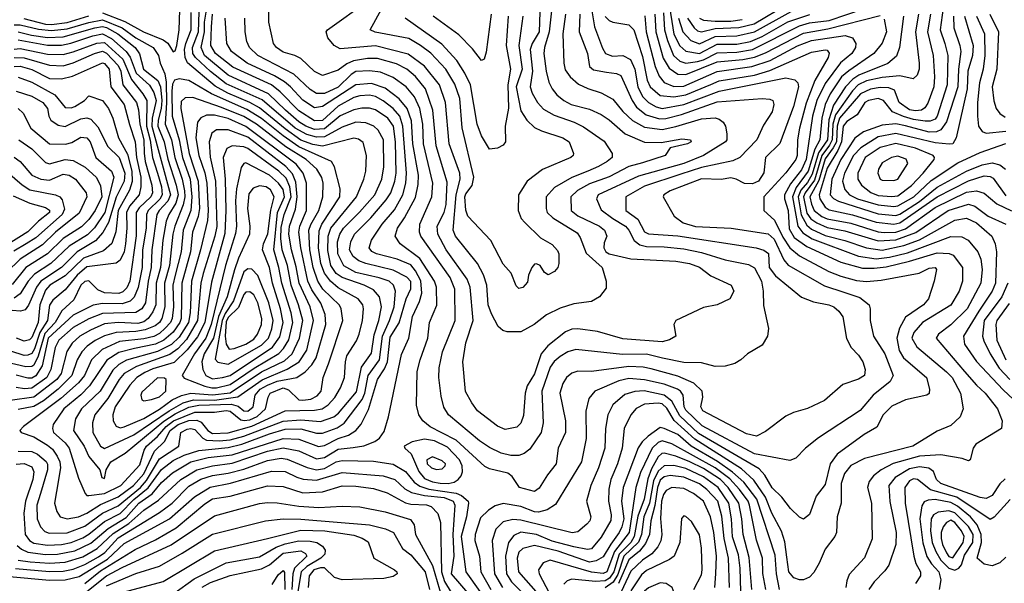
# Model space of a CAD drawing. Extents: x 501367 to 657802, y 482273 to 547541.
# Tile 319 of 656: x 589273 to 594287, y 514007 to 516877. Entities that reach past the tile are written whole.
import ezdxf

# ---------------------------------------------------------------- set-up
doc = ezdxf.new("R2010")
doc.units = 0

msp = doc.modelspace()

# ---------------------------------------------------------------- linework, layer by layer
at = {"layer": '0CON20XD'}
for points in [[(591987.9, 516985), (591970, 516815), (591945.2, 516735), (591941.9, 516705), (591953.6, 516615), (591968.3, 516558.3), (591984.7, 516525), (592009.2, 516495), (592044.5, 516465), (592082.2, 516445), (592175, 516421.1), (592234.8, 516394.8), (592275, 516367.5), (592356.2, 516295), (592455, 516253.1), (592539.1, 516250.9), (592645, 516270.2), (592688.8, 516265), (592692, 516255), (592674, 516245), (592586, 516224), (592560, 516185), (592445, 516148.4), (592375, 516129), (592275, 516076.6), (592175, 516040.8), (592113.1, 516006.9), (592079.4, 515975), (592082, 515905), (592115, 515878.4), (592225.5, 515825), (592252.1, 515805), (592263.1, 515775), (592249.3, 515740.7), (592248.4, 515715), (592258.9, 515695), (592275, 515685.2), (592385, 515659.8), (592615, 515646.9), (592684.8, 515634.8), (592735, 515617.1), (592792.9, 515572.9), (592896, 515525), (592910, 515495), (592890, 515455), (592825, 515424.2), (592755, 515411.4), (592614, 515345), (592604.2, 515325), (592614, 515265), (592583, 515247), (592545, 515236.3), (592345, 515251), (592215, 515288.8), (592115, 515303.6), (592085, 515301.2), (592052.8, 515287.2), (591963, 515217), (591928.6, 515175), (591895, 515073.1), (591856.8, 515013.2), (591848, 514975), (591838, 514862), (591825, 514823.1), (591805, 514801.4), (591745, 514790.5), (591706.7, 514806.7), (591605, 514884.5), (591576, 514926), (591543.3, 514983.3), (591529.7, 515135), (591545, 515231.2), (591583.2, 515345), (591566.7, 515515), (591552.5, 515555), (591445, 515705.3), (591401.9, 515785), (591399.4, 515825), (591435, 515894.5), (591444.5, 515935.5), (591449.2, 516049.2), (591393.2, 516235), (591376.6, 516416.6), (591338.8, 516525), (591287.9, 516587.9), (591245, 516625.2), (591192.1, 516652.1), (591095, 516679.5), (591045, 516679.7), (590972.3, 516667.7), (590938.4, 516651.6), (590895, 516620.2), (590815, 516592.3), (590775, 516613.2), (590705, 516680), (590675, 516695.3), (590615, 516711.8), (590580.9, 516735), (590565.3, 516755.3), (590541.5, 516865), (590541.9, 516968.1)], [(591922.7, 516915), (591918.4, 516815), (591882.3, 516755), (591872.9, 516725), (591884.1, 516615), (591872, 516535), (591883.5, 516503.5), (591910, 516455), (591941, 516421), (591995, 516391.1), (592096.7, 516355), (592145, 516330.8), (592248.8, 516258.8), (592290.8, 516195), (592290, 516175), (592265.4, 516155), (592221.4, 516128.6), (592165.9, 516105.9), (592085, 516073.5), (591997.1, 516022.9), (591954.8, 515975.2), (591953.4, 515915), (591960, 515895), (591987.5, 515867.5), (592111.7, 515791.7), (592128, 515768), (592157.8, 515687.8), (592239.3, 515615), (592260, 515545), (592260.5, 515509.5), (592226, 515465), (592185, 515441.5), (592095, 515430.7), (592025, 515408), (591956.2, 515373.8), (591892.9, 515325), (591825, 515287.1), (591755, 515287.3), (591734, 515294), (591710, 515315), (591675, 515379.4), (591659.5, 515425), (591651.4, 515525), (591635, 515578.1), (591604.8, 515634.8), (591493.1, 515775), (591481, 515805), (591495.1, 515985), (591515.5, 516065), (591515.2, 516095), (591460.7, 516245), (591441.9, 516455), (591410.9, 516545), (591335, 516639.3), (591252, 516702), (591085, 516744.2), (590905, 516728.7), (590875.3, 516745.3), (590842.9, 516785), (590834.5, 516815), (590840.5, 516825), (591048.8, 516975)], [(591835.8, 516895), (591815.2, 516744.8), (591832.2, 516625), (591801.6, 516535), (591825, 516413.1), (591855.2, 516365.2), (591895, 516328.5), (591930.4, 516310.4), (592038.6, 516275), (592071.9, 516255), (592094.2, 516195), (592092.5, 516185), (592080, 516175), (591936.3, 516113.7), (591857.8, 516055), (591813.5, 515985), (591810.9, 515905), (591827.5, 515865), (591844.7, 515844.7), (591926.1, 515766.1), (591985, 515731.4), (592012.4, 515702.4), (592019.2, 515685), (592018, 515635), (592013.3, 515615), (591995.9, 515594.1), (591965, 515577.5), (591945, 515590), (591923.3, 515625), (591905, 515633.8), (591895, 515631.2), (591881.2, 515615), (591864.1, 515575.9), (591858.8, 515541.2), (591835, 515514), (591815, 515508), (591801.7, 515521.7), (591775.7, 515585.7), (591735, 515632), (591672.5, 515752.5), (591555, 515876), (591545, 515906.7), (591540.2, 515975), (591545, 515990.4), (591576.7, 516033.3), (591585.5, 516075), (591526.5, 516326.5), (591514.1, 516475), (591488.4, 516548.4), (591442.5, 516625), (591367.1, 516707.1), (591315, 516745.2), (591255, 516780.6), (591083.2, 516813.2), (591057.5, 516825), (591144, 516985)], [(592176.4, 516985), (592200.2, 516840.2), (592241.9, 516731.9), (592256, 516705), (592291.5, 516691.5), (592345, 516694.3), (592384.4, 516674.4), (592405.9, 516625), (592420.5, 516535), (592445, 516486.2), (592475, 516454.8), (592513.6, 516433.6), (592544.6, 516424.6), (592655, 516444.9), (592835, 516513.3), (593175, 516581.5), (593221.4, 516571.4), (593235.6, 516555.6), (593239.6, 516535), (593214.1, 516435), (593143.7, 516246.3), (593071.9, 516175), (593062.3, 516097.7), (593035.3, 516055), (593005, 516041.2), (592965, 516042.7), (592921.2, 516065), (592895, 516070.8), (592845, 516063.3), (592745, 516067.1), (592585.4, 516004.6), (592553.8, 515985), (592550.4, 515975), (592606.3, 515876.3), (592651.9, 515841.9), (592715, 515824.5), (592895.8, 515815.8), (593085, 515787.3), (593115, 515760), (593164.6, 515654.6), (593186.9, 515626.9), (593370.9, 515520.9), (593469.9, 515490.1), (593552.3, 515462.3), (593598.8, 515425), (593604.6, 515405), (593604.6, 515345), (593620.9, 515265), (593678.4, 515175), (593721.2, 515065), (593705.3, 515035), (593618.7, 514965), (593553.7, 514886.3), (593341.8, 514748.2), (593275.4, 514694.6), (593225.5, 514644.5), (593195, 514631.9), (593015, 514666.3), (592748.2, 514808.2), (592665, 514889), (592657.1, 514905), (592652.4, 514965), (592638.6, 514985), (592622.7, 514995), (592555, 515021.4), (592455, 515043.1), (592375, 515050.7), (592325, 515038), (592201.5, 514985), (592171.3, 514948.7), (592156.3, 514883.7), (592157.6, 514745), (592134.2, 514625), (592002.4, 514407.6), (591958.8, 514381.2), (591915, 514370), (591895, 514370.8), (591825, 514397.6), (591735.8, 514414.2), (591695, 514401.2), (591660.4, 514379.6), (591619.8, 514340.2), (591592.3, 514255), (591590.4, 514225), (591614.8, 514145), (591620.7, 514065), (591672.5, 513975)], [(592551.6, 516911.6), (592557.2, 516825), (592571.3, 516771.3), (592603.4, 516695), (592634.1, 516665), (592665, 516656), (592725, 516663.5), (592755, 516672.2), (592825, 516708.6), (592925, 516710.8), (593005.8, 516725.8), (593244.3, 516845.7), (593295, 516860.5), (593395, 516873.2), (593665, 516963.9)], [(592576.4, 516975), (592605, 516802.9), (592634.2, 516744.2), (592665, 516715.8), (592735, 516704.3), (592825, 516753), (592925, 516752.3), (592995, 516765.5), (593055, 516790.9), (593185, 516866.2), (593297.3, 516902.7)], [(592673.2, 516885), (592707.7, 516835), (592725, 516820.7), (592745, 516814.9), (592815, 516831.6), (592935, 516836.8), (593013.7, 516856.3), (593185, 516957.1)], [(593981, 516975), (593960.2, 516825), (593984.9, 516754.9), (593999.6, 516695), (593996.2, 516545), (593945.5, 516385), (593935, 516370.2), (593909.5, 516360.5), (593885, 516360), (593825, 516368.3), (593774.1, 516384.1), (593718.2, 516408.2), (593672.7, 516465), (593645, 516475.4), (593595, 516465.5), (593577.9, 516455), (593538.1, 516391.9), (593485, 516358.5), (593466.4, 516335), (593459.1, 516255), (593439.8, 516210.2), (593385, 516120.5), (593344.6, 515985), (593347.2, 515965), (593375, 515921.6), (593395, 515908.4), (593515, 515882.7), (593635, 515846.7), (593725, 515835.5), (593755, 515842.1), (593945, 515974.6), (594105, 516055.9), (594185, 516081.1), (594215, 516079.2), (594229.9, 516069.9), (594295, 515980.6)], [(589293.6, 516883.6), (589403.7, 516853.7), (589435, 516851.6), (589515, 516862), (589625, 516896.5)], [(589405, 514153), (589465, 514154.9), (589553, 514173), (589635, 514211.7), (589724, 514286), (589815, 514341.6), (589880.4, 514415), (589946.8, 514463.2), (589995, 514520), (590050.9, 514569.1), (590144.4, 514625.6), (590233.2, 514646.8), (590355, 514661.9), (590615, 514745.1), (590695, 514740.4), (590795, 514703.5), (590825, 514708.4), (590895, 514745.1), (590947.8, 514762.2), (590984.1, 514785), (591011.9, 514818.1), (591048.8, 514891.2), (591096, 515045), (591130.6, 515099.4), (591145.4, 515135), (591159.6, 515260.4), (591206.3, 515333.7), (591241.2, 515455), (591265, 515505.7), (591265, 515543.6), (591245, 515565.2), (591175, 515601.3), (591035.4, 515635.4), (590999.5, 515649.5), (590971, 515671), (590952.1, 515705), (590958.6, 515745), (590977.5, 515785), (591061.9, 515868.1), (591140.1, 515959.9), (591162.5, 515995), (591183.6, 516055), (591189.6, 516095), (591187.3, 516255), (591177.4, 516335), (591148.4, 516375), (591085, 516417.4), (591055, 516426.2), (591015, 516425.5), (590975, 516417.3), (590905, 516386.9), (590825, 516320.6), (590775, 516316.9), (590730.4, 516335), (590695, 516357.4), (590626, 516416), (590539.7, 516499.7), (590335, 516594.1), (590214.9, 516695), (590196.8, 516735), (590214.6, 516815), (590214.3, 516865), (590222.1, 516915)], [(589415, 514200.9), (589485, 514204.9), (589535.3, 514214.7), (589595, 514238.8), (589625, 514256.5), (589705, 514322.6), (589785, 514361.9), (589855, 514434.5), (589927.6, 514492.4), (589995, 514587.1), (590055, 514632.6), (590110.3, 514659.7), (590185, 514683.1), (590335, 514699.2), (590404.8, 514715.2), (590545, 514768.6), (590625, 514792.3), (590705, 514792.9), (590785, 514770.8), (590815, 514770.8), (590890.6, 514799.4), (590925, 514823.1), (591016.4, 514943.6), (591029.9, 514975), (591048.1, 515065), (591106, 515145), (591120.1, 515265), (591156.8, 515345), (591179.4, 515415), (591186.4, 515495), (591176.3, 515525), (591153.9, 515545), (591103.2, 515563.2), (590985, 515589.9), (590923.8, 515623.8), (590892.8, 515685), (590891.6, 515745), (590903.5, 515785), (590921.3, 515815), (591003.6, 515896.4), (591081.2, 515985), (591116.7, 516065), (591126.8, 516126.8), (591125.9, 516265), (591099.2, 516315), (591077.3, 516335), (591035, 516350.8), (590985, 516355.5), (590915, 516329), (590825, 516280.2), (590785, 516278.4), (590735, 516291.6), (590676.3, 516325), (590508.5, 516468.5), (590325, 516550.6), (590245, 516613.8), (590167.9, 516685), (590155.4, 516705), (590152.2, 516735), (590183.4, 516815), (590187.8, 516915)], [(589422.9, 514262.9), (589515, 514264.9), (589605, 514298.6), (589695, 514364.9), (589775, 514401.1), (589888.4, 514495), (589919, 514531), (589985, 514641.1), (590082.7, 514705), (590094.2, 514775), (590125, 514792.7), (590145, 514796.1), (590165, 514789.5), (590205, 514746.9), (590225, 514736.6), (590288.2, 514731.8), (590345, 514737.8), (590415, 514756), (590615, 514832.1), (590705, 514839.3), (590805, 514831.6), (590872.8, 514855), (590897.1, 514872.9), (590988.6, 514981.4), (591013.2, 515106.8), (591065, 515178.1), (591077.9, 515272.1), (591102.1, 515345), (591114.8, 515414.8), (591105.2, 515465), (591075, 515502.1), (591027.5, 515525), (590915, 515564.2), (590885, 515585.2), (590857.5, 515625), (590841.7, 515701.7), (590844.1, 515775), (590858.3, 515815), (590987.8, 515975), (591025.8, 516065), (591036.4, 516105), (591038.7, 516185), (591021.9, 516251.9), (590998.3, 516268.3), (590975, 516273), (590815, 516232), (590765, 516241.1), (590705, 516262.7), (590625, 516320.4), (590495, 516427.8), (590445, 516455.3), (590332.3, 516502.3), (590269.1, 516539.1), (590127.9, 516657.9), (590115.1, 516685.1), (590113, 516725), (590118.6, 516755), (590146.4, 516825), (590146.6, 516913.4)], [(589425, 514109.1), (589505, 514114.7), (589595, 514142.6), (589667, 514185), (589749.4, 514260.6), (589829.1, 514310.9), (589905, 514379.4), (589979.4, 514430.6), (590093, 514535), (590175, 514585.1), (590254.9, 514604.9), (590355, 514619.3), (590535, 514679.1), (590615, 514697.6), (590695, 514681.3), (590785, 514640.2), (590825, 514647.5), (590895, 514690.6), (590970.6, 514699.4), (591025, 514707.3), (591080.9, 514729.1), (591104.7, 514745.3), (591129.2, 514780.8), (591151.8, 514855), (591217.5, 515172.5), (591255.3, 515255), (591272.8, 515365), (591308.3, 515441.7), (591320.2, 515485), (591316.4, 515546.4), (591288.8, 515598.8), (591265, 515629.3), (591195, 515658.3), (591090, 515685), (591066.3, 515696.3), (591052.7, 515715), (591065.3, 515755), (591119, 515835), (591181.2, 515908.8), (591224.5, 515985), (591240.1, 516045), (591243.5, 516095), (591224.7, 516335), (591208.1, 516385), (591175, 516423.8), (591124.1, 516464.1), (591085.1, 516485.1), (591055, 516492.7), (591005, 516488.3), (590975, 516480), (590895, 516437.3), (590815, 516363.4), (590775, 516361.2), (590695, 516413), (590600.1, 516510.1), (590556, 516545), (590358.6, 516635), (590270.2, 516705), (590247.2, 516745), (590249.8, 516839.8), (590254.5, 516905)], [(589695, 516910.9), (589807.8, 516867.8), (589903.1, 516815), (590004.3, 516774.3), (590026.7, 516756.7), (590055, 516712.3), (590065, 516717.9), (590072.7, 516745), (590084.8, 516825), (590088.6, 516925)], [(592126.2, 516905), (592122, 516815), (592164.1, 516705), (592175, 516639.2), (592195, 516621.1), (592261.2, 516608.8), (592312.4, 516602.4), (592335, 516592.2), (592391.8, 516465), (592415, 516430.9), (592462.9, 516392.9), (592531.9, 516371.9), (592564.2, 516374.2), (592644.2, 516394.2), (592825, 516458.5), (593055, 516474.7), (593092.7, 516472.7), (593108.5, 516465), (593113.8, 516445), (593105, 516407.5), (593060.3, 516339.7), (593027.5, 516265), (592940, 516175), (592905, 516157.7), (592745, 516123.4), (592639.6, 516089.6), (592455, 516029.4), (592360, 515975), (592360, 515905), (592420.3, 515860.3), (592455, 515796.4), (592475, 515786.7), (592625, 515776.5), (593023.8, 515715), (593063.3, 515703.3), (593085.8, 515685.8), (593090.4, 515615), (593121.8, 515571.8), (593255, 515464.5), (593315, 515440), (593394.6, 515425.4), (593419.2, 515415), (593445, 515392.5), (593464.7, 515364.7), (593483.1, 515253.1), (593507.4, 515207.4), (593545, 515169.2), (593567.1, 515135), (593578.6, 515095), (593575.8, 515065), (593545, 515047.3), (593465, 515020), (593371.3, 514938.7), (593285, 514897.1), (593213.1, 514876.9), (593175, 514857.8), (593070.8, 514779.2), (593025, 514756), (592975, 514768.4), (592752.9, 514885), (592741.2, 514905), (592752.1, 514955), (592748.1, 514985), (592705.4, 515025.4), (592625, 515062), (592489.5, 515099.5), (592448, 515108), (592375, 515110.7), (592185, 515085.7), (592115, 515086.7), (592085, 515077.5), (592057.5, 515055), (592038.8, 515025), (592024.1, 514975), (592053.2, 514835), (592052.6, 514775), (592014.6, 514695), (592004.5, 514615), (591960.3, 514559.7), (591917.9, 514492.1), (591895.3, 514474.7), (591818.2, 514495), (591780.2, 514550.2), (591758.2, 514568.2), (591665, 514590.3), (591641.7, 514601.7), (591495.5, 514735.5), (591423.4, 514773.4), (591363.8, 514803.9), (591325.5, 514835), (591305.3, 514865.3), (591293.5, 514913.5), (591297.9, 515085), (591311.7, 515145), (591352.2, 515255), (591360, 515335), (591396.7, 515423.3), (591396.2, 515515), (591385.7, 515545), (591311, 515661), (591210.4, 515735), (591185.4, 515775), (591196.5, 515815), (591232.9, 515867.1), (591288.2, 515971.8), (591303.1, 516036.9), (591304.2, 516085), (591275.1, 516245.1), (591267.7, 516362.3), (591245.9, 516425), (591205, 516474.3), (591135, 516527.7), (591065, 516551.6), (590985, 516545.8), (590815, 516434.4), (590775, 516428.7), (590715, 516466.6), (590652.4, 516535), (590620.9, 516560.9), (590570.5, 516590.5), (590431.2, 516655), (590351.7, 516715), (590327.1, 516755), (590320, 516885)], [(591760.8, 516895), (591750.8, 516745), (591771.8, 516625), (591759.2, 516545), (591763.1, 516426.9), (591745.9, 516335), (591746.7, 516255), (591735, 516238), (591707.1, 516222.9), (591665, 516217.5), (591625, 516285.7), (591602.8, 516345), (591569.2, 516545), (591539.8, 516605), (591498.6, 516668.6), (591422.7, 516752.7), (591236.9, 516885)], [(591674.7, 516905), (591648.9, 516711.1), (591638.8, 516675), (591625, 516668.8), (591578.3, 516728.3), (591509.3, 516799.3), (591379.5, 516895)], [(592052.1, 516905), (592038.9, 516805), (592044.1, 516655), (592050.7, 516620.7), (592076.1, 516585), (592118.1, 516548.1), (592165.6, 516525.6), (592234.8, 516504.8), (592292.9, 516472.9), (592345, 516409.2), (592393.3, 516363.4), (592455, 516329.2), (592545, 516317.3), (592615, 516332.2), (592745, 516372.3), (592815, 516377.3), (592835, 516371.1), (592855.4, 516355), (592866.8, 516335), (592873.9, 516295), (592873.8, 516265), (592867.1, 516255), (592755.4, 516185), (592655.4, 516145), (592425, 516080), (592218.8, 515985), (592210.4, 515965), (592235, 515908.1), (592293.5, 515865), (592359, 515825), (592376, 515805), (592403, 515753), (592431, 515731), (592465, 515722), (592555, 515720.5), (592655, 515709.8), (592745, 515691.2), (592865.3, 515654.7), (592985, 515631), (593015, 515613.8), (593050, 515545), (593059.8, 515495), (593061.4, 515421.4), (593085.7, 515305), (593082, 515265), (593055, 515220), (592980, 515175), (592945.8, 515144.2), (592914.2, 515125.8), (592865, 515112.9), (592815, 515111.1), (592745, 515129.6), (592655, 515132), (592546.1, 515153.9)], [(592456.4, 516896.4), (592463.8, 516815), (592508.8, 516638.8), (592529, 516589), (592555, 516556.3), (592605, 516535.8), (592655, 516538.3), (592825, 516613.1), (593001.3, 516638.7), (593095, 516668.7), (593235, 516744), (593305, 516770.9), (593476.7, 516796.7), (593514.4, 516785), (593531.1, 516755), (593529.7, 516735), (593511.6, 516705), (593453.7, 516656.3), (593375, 516552.6), (593333, 516465), (593311.4, 516385), (593277.7, 516165), (593255, 516112.4), (593199, 516041), (593167.7, 515985), (593167.4, 515965), (593186.1, 515905), (593191.2, 515811.2), (593217, 515767), (593281.9, 515721.9), (593455, 515642.5), (593565, 515612.3), (593625, 515611), (593685, 515618.5), (593805, 515646.5), (593945, 515689.2), (594006.7, 515686.7), (594027.6, 515677.6), (594074.2, 515615), (594074.7, 515545), (594057.9, 515495), (594015, 515424.1), (593870, 515335), (593826.1, 515283.9), (593816.5, 515255), (593841.4, 515211.4), (593993.5, 515083.5)], [(592507.4, 516905), (592512.1, 516815), (592550.7, 516680.7), (592580.4, 516630.4), (592625, 516598.8), (592665, 516598.5), (592825, 516662.3), (592956, 516674), (593015, 516685.6), (593071.8, 516708.2), (593265, 516808.8), (593389.5, 516830.5), (593655, 516897.3)], [(592627.8, 516885), (592650.3, 516815), (592691.6, 516771.6), (592735, 516753.4), (592815, 516791.6), (592925.4, 516795.4), (593015, 516814.9), (593201.5, 516918.5)], [(593773.5, 516895), (593754.2, 516735), (593738.9, 516691.1), (593695, 516653.2), (593546, 516594), (593515.2, 516574.8), (593477.8, 516535), (593418, 516442), (593393, 516367), (593386.6, 516265), (593341.3, 516198.7), (593309.5, 516090.5), (593285, 516048.4), (593251.4, 516008.6), (593237.9, 515975), (593252.5, 515882.5), (593280.9, 515830.9), (593305, 515810.9), (593375, 515778.4), (593475, 515752.9), (593585, 515715.1), (593665, 515704), (593775, 515726.5), (593855, 515756.7), (594035, 515855.2), (594095, 515866), (594145, 515843.2), (594223.1, 515775), (594241.3, 515735), (594247.7, 515695), (594242.7, 515535), (594226.2, 515495), (594157.3, 515392.7), (594080.3, 515265), (594084.2, 515225), (594146.1, 515136.1), (594281.7, 514991.7), (594385, 514896.2)], [(593851.2, 516905), (593834.5, 516815), (593854.3, 516655), (593853.7, 516625), (593843.1, 516595), (593823.7, 516576.3), (593755, 516590.3), (593665, 516582.9), (593585, 516565.7), (593542.6, 516545), (593513.7, 516515), (593427.9, 516392.1), (593414.3, 516345), (593411.1, 516265), (593397.7, 516237.7), (593358.6, 516185), (593320, 516060), (593273.4, 515995), (593265.5, 515975), (593281.6, 515891.6), (593302.8, 515862.8), (593332.9, 515842.9), (593385, 515819.5), (593475, 515802), (593645, 515750.7), (593735, 515755.3), (593836.3, 515793.7), (594001.2, 515905), (594105, 515937.9), (594138, 515928), (594205, 515877.2), (594295, 515836.2)], [(593911.3, 516905), (593896.3, 516815), (593925.6, 516695), (593932.1, 516585), (593928, 516535), (593898.6, 516451.4), (593882.3, 516427.7), (593865, 516416.1), (593835, 516412.3), (593805, 516418), (593751.7, 516455), (593728.2, 516518.2), (593699.1, 516529.1), (593655, 516530.8), (593606.5, 516523.5), (593555, 516499.1), (593448.4, 516375), (593437, 516335), (593432.5, 516255), (593416.4, 516223.6), (593375, 516169.1), (593342.7, 516057.3), (593314.8, 516005.2), (593297.5, 515975), (593305, 515938.2), (593319, 515905), (593357.9, 515875), (593385, 515862.3), (593505, 515840.9), (593645, 515797.4), (593675, 515793.3), (593735, 515794.7), (593785, 515812.5), (593935, 515920), (594095, 515998.3), (594145, 516005.5), (594185, 515994.3), (594249.5, 515939.5), (594323.5, 515903.5)], [(594028.5, 516895), (594030.3, 516835), (594061.5, 516745), (594065.2, 516715), (594053.4, 516625), (594050.4, 516535), (593993.6, 516356.4), (593964.1, 516315.9), (593941.4, 516305), (593905, 516304.9), (593785, 516335.6), (593735, 516346.7), (593665, 516340), (593570.4, 516305), (593526.1, 516273.9), (593454.9, 516165.1), (593409.1, 516065), (593400.4, 515985), (593417, 515967), (593442.7, 515952.7), (593645, 515888.8), (593735, 515879.4), (593755, 515886.7), (593855, 515951.8), (593945, 516024.6), (594094.7, 516105.3), (594175, 516138.3), (594225, 516147.7), (594265, 516137.3), (594293.4, 516115)], [(594084.6, 516895), (594128.4, 516745), (594124.9, 516695.1), (594102.3, 516615), (594097.8, 516525), (594042.6, 516275), (594025, 516245.4), (594007.1, 516242.9), (593935, 516250.5), (593735, 516298), (593645, 516280), (593556.3, 516225), (593520.1, 516185), (593472.9, 516095), (593463.5, 516055), (593475, 516012.7), (593498.2, 515985), (593539.3, 515965), (593645, 515934.2), (593725, 515926.3), (593745, 515929.5), (593826.2, 515975), (593915, 516057.7), (594051.3, 516148.6), (594165, 516200.2), (594295, 516245.7)], [(594146.2, 516895), (594186.7, 516805), (594188.7, 516695), (594179.6, 516625), (594161, 516555), (594151.1, 516455), (594150.3, 516385), (594156.8, 516335), (594175, 516307.5), (594195, 516298.2), (594295, 516309.6)], [(594213, 516905), (594258.6, 516815), (594250.2, 516625), (594225.2, 516535), (594233.4, 516463.4), (594246.4, 516425), (594265, 516398.9), (594291.1, 516381.1)], [(589245, 516850), (589275, 516850.2), (589368.6, 516828.6), (589435, 516822), (589515, 516830.7), (589625, 516862.5), (589695, 516875.6), (589795, 516834.5), (589865, 516785.1), (589952.8, 516735), (589979.6, 516695), (589988.6, 516655), (590011.9, 516601.9), (590018.5, 516558.5), (590021.1, 516455), (590014.5, 516345), (590045.9, 516265), (590062.4, 516175), (590100.3, 516065), (590112.3, 516005), (590113.9, 515975), (590106.2, 515933.8), (590062.2, 515825), (590052.2, 515785), (590036.7, 515625), (590010, 515535), (590011.8, 515415), (589996.7, 515355), (589985.1, 515334.9), (589962.2, 515317.8), (589912.6, 515297.4), (589865, 515288.9), (589765, 515284.9), (589705, 515267.6), (589656.7, 515243.3), (589616.2, 515215), (589588.8, 515185), (589564.8, 515145), (589538.6, 515065), (589468.7, 514995), (589393.5, 514936.5), (589345, 514907.6), (589265, 514892.2)], [(592546.1, 515153.9), (592465, 515174.5), (592342.5, 515172.5), (592105, 515198.2), (592065, 515186.2), (592025, 515162.1), (591995, 515137.1), (591975, 515107.5), (591931.7, 514985), (591939.1, 514825), (591929.3, 514775), (591870.4, 514689.6), (591842.8, 514667.2), (591815, 514657.2), (591775, 514657.5), (591725, 514669.5), (591665, 514698.1), (591615, 514733.1), (591456.2, 514865), (591433.3, 514903.3), (591419.3, 514960.7), (591407.3, 515055), (591409.2, 515105), (591426.7, 515185), (591490, 515345), (591488.7, 515505), (591465, 515564.7), (591315.9, 515775), (591308.6, 515795), (591310.3, 515835), (591372.5, 515975), (591376.3, 516043.7), (591329.3, 516245), (591325.4, 516345), (591310.2, 516425), (591283.3, 516483.3), (591241.9, 516535), (591175, 516582.7), (591110.8, 516609.1), (591055, 516616.8), (590985, 516612.3), (590961.9, 516598.1), (590895, 516532.6), (590825, 516501.1), (590785, 516500.5), (590751.7, 516521.7), (590669.4, 516599.4), (590485.9, 516695), (590443.1, 516735), (590429.7, 516765), (590420.8, 516815), (590419.2, 516885)], [(592255, 516893.5), (592275, 516873.2), (592293.9, 516863.9), (592375, 516849.8), (592400.8, 516825), (592445, 516689.4), (592468.2, 516568.2), (592483.5, 516535), (592535, 516490.2), (592605, 516483.4), (592665, 516494), (592792.8, 516547.2), (592835, 516564.9), (593015, 516594.6), (593092.6, 516617.4), (593305, 516710.8), (593375, 516723.4), (593385, 516720.8), (593395, 516707.1), (593391.1, 516685), (593323, 516567), (593277.7, 516452.3), (593244.2, 516325), (593234.5, 516265), (593232.4, 516185), (593225.2, 516165), (593175, 516096.5), (593062.4, 515975), (593062.3, 515905), (593116.2, 515856.2), (593158.7, 515768.7)], [(592735.1, 516885.1), (592755.1, 516875.1), (592815, 516869.1), (592895, 516869.3), (592951.6, 516878.4)], [(593675, 516879.2), (593687, 516815), (593665, 516757.1), (593623.6, 516705), (593495, 516617.1), (593458.9, 516585), (593400.2, 516499.8), (593374.4, 516445), (593358.1, 516375), (593348.1, 516265), (593322.2, 516217.8), (593289.1, 516105), (593227.8, 516022.2), (593208.6, 515975), (593236.3, 515825), (593261.5, 515791.5), (593309.2, 515760.9)], [(589265, 516815.3), (589332.6, 516797.4), (589415, 516786.4), (589495, 516790.1), (589655, 516835.4), (589695, 516841.6), (589715, 516836.8), (589773.1, 516805), (589860.3, 516735), (589883.4, 516703.4), (589903.3, 516625), (589976.7, 516566.7), (589990.5, 516535), (589997.6, 516465), (589993.8, 516425), (589977.4, 516365), (589977.3, 516335), (590009.3, 516255), (590027.3, 516167.3), (590070.2, 516035), (590079.5, 515985), (590067.3, 515942.7), (590033, 515885), (590019.6, 515850.4), (590002, 515755), (589989.3, 515615), (589967.6, 515535), (589965.9, 515425), (589951.3, 515388.7), (589928, 515355), (589905, 515338.1), (589875, 515330.5), (589775, 515334.4), (589705, 515327.5), (589633.4, 515296.6), (589578.9, 515265), (589540.4, 515229.6), (589512.3, 515187.7), (589483.3, 515075), (589462.4, 515045), (589345, 514955.6), (589225, 514937.7)], [(589265, 516773.4), (589415, 516746.9), (589485, 516747.5), (589533.5, 516756.5), (589645.6, 516794.4), (589695, 516805.1), (589740.2, 516780.2), (589815.4, 516715.4), (589835.9, 516685.9), (589866.7, 516605), (589933.8, 516543.8), (589956.2, 516506.2), (589968.4, 516465), (589947.7, 516375), (589946.7, 516335), (590041.1, 515985), (590027, 515953), (589982.5, 515905), (589971.9, 515885), (589946.3, 515705), (589943.3, 515615), (589927.4, 515545), (589913.1, 515435), (589895, 515405.2), (589863.8, 515386.2), (589695, 515380), (589625.5, 515354.5), (589545, 515309.4), (589472.3, 515245), (589453, 515207), (589431.6, 515095), (589411.9, 515055), (589335, 515000.5), (589297.2, 514997.2), (589255, 515003.5)], [(589245, 516727.5), (589275, 516729.3), (589415, 516701.2), (589495, 516700), (589545, 516712.3), (589665, 516756.8), (589705, 516760.1), (589797.8, 516675), (589842, 516572), (589899.9, 516499.9), (589920.5, 516465), (589918.3, 516335), (589937.1, 516262.9), (589949, 516175), (589974.8, 516095.2), (589995.7, 516025), (589999.3, 515985), (589987.1, 515962.9), (589926.9, 515905), (589918.1, 515885), (589917.1, 515815), (589899.2, 515705), (589895.9, 515615), (589877.1, 515512.9), (589856.5, 515463.5), (589835, 515444.4), (589795, 515430.3), (589695, 515432.4), (589646.5, 515423.5), (589545, 515373), (589418.1, 515255), (589388.2, 515115), (589355, 515062.8), (589335, 515051.4), (589315, 515050.8), (589255, 515067.6)], [(589245, 516684), (589295, 516682.3), (589425, 516644.8), (589495, 516642.1), (589545, 516656.3), (589654, 516705), (589695, 516716.4), (589715, 516705.9), (589775, 516643), (589788.3, 516615), (589798.2, 516545), (589867.3, 516455), (589877.5, 516417.4), (589884.1, 516345), (589904.4, 516265), (589906.7, 516196.7), (589912.1, 516155), (589945.1, 516035), (589949.1, 515995), (589941.4, 515975), (589881.5, 515918.5), (589866.9, 515895), (589866.2, 515776.2), (589833.2, 515545), (589818.6, 515511.4), (589798.8, 515491.2), (589777.9, 515482.1), (589705, 515486.9), (589671, 515501), (589625, 515547.4), (589605, 515544.3), (589584, 515525), (589549, 515451), (589487, 515395), (589454.2, 515335), (589401.5, 515278.5), (589367, 515163), (589345, 515118.5), (589335, 515110.9), (589305, 515108.6), (589202.8, 515132.8)], [(589245, 516638.4), (589275, 516639.6), (589335, 516622.9), (589425, 516577.7), (589485, 516576.2), (589541.4, 516588.6), (589695, 516657.6), (589705, 516653.7), (589728.5, 516625), (589737.7, 516535), (589805.2, 516445), (589833, 516343), (589861, 516255), (589867.3, 516175), (589889.1, 516075), (589889.6, 516025), (589881.7, 515985), (589833, 515927), (589816.6, 515895), (589819.2, 515815), (589811.9, 515735), (589804.9, 515695), (589785, 515652), (589765, 515637.9), (589615, 515619.1), (589565, 515575.2), (589505, 515501.7), (589441.4, 515448.6), (589425, 515423.1), (589414.7, 515345), (589376.2, 515283.8), (589348.7, 515201.3), (589335, 515177.8), (589315, 515168.5), (589295, 515167.7), (589152.3, 515212.3)], [(589265, 516583.8), (589335, 516558.5), (589452.5, 516495), (589505, 516429.7), (589535, 516427.9), (589553.3, 516435), (589602.9, 516465), (589625, 516488.8), (589695, 516465.5), (589725.3, 516425), (589747.1, 516375), (589775.6, 516275), (589822.3, 516192.3), (589844.7, 516105), (589846.3, 516053.6), (589831.9, 516008.1), (589775.1, 515905), (589762.8, 515797.2), (589742.7, 515737.3), (589699.4, 515700.6), (589597.6, 515662.4), (589505, 515573), (589426.7, 515525), (589405, 515500.4), (589375.1, 515425), (589367.4, 515335), (589335, 515258.4), (589323.3, 515246.7), (589295, 515239.2), (589256.4, 515255)], [(589515, 514334.8), (589572.9, 514345), (589615, 514363.9), (589685, 514407.9), (589775, 514447.2), (589852, 514505), (589905, 514564.6), (589959.9, 514680.1), (590010.5, 514729.5), (590038.6, 514785), (590079.2, 514815), (590135, 514836.4), (590175, 514838.3), (590197.5, 514827.5), (590231.5, 514785), (590255, 514769.2), (590335, 514773.7), (590455, 514806.7), (590625, 514884.5), (590775, 514887.9), (590813.8, 514896.2), (590844.4, 514915.6), (590877.6, 514952.4), (590906.9, 515003.1), (590927.2, 515055), (590931.6, 515135), (590939.2, 515165), (590988.3, 515241.7), (591001.9, 515275), (591019.2, 515345), (591023.5, 515405), (591020.6, 515425), (590996.7, 515455), (590895, 515511), (590855, 515545.2), (590825.4, 515585.4), (590806.2, 515635), (590794.9, 515715), (590797.7, 515802.3), (590812.5, 515835), (590903.5, 515975), (590905.7, 516015.7), (590877, 516127), (590860.9, 516155), (590695, 516228.8), (590614.7, 516284.7), (590504.1, 516374.1), (590429.2, 516419.2), (590250, 516500), (590135, 516568), (590084.4, 516575.6), (590061.8, 516568.2), (590051.7, 516548.3), (590047, 516513), (590049, 516385), (590085.1, 516265), (590101.6, 516175), (590140.3, 516065), (590149.2, 515975), (590144.4, 515905), (590104.7, 515805.3), (590095.8, 515695), (590065.2, 515575.2), (590052.7, 515525), (590055.5, 515415), (590049, 515355), (590041.3, 515335), (590014.5, 515305.5), (589985, 515278.4), (589955.9, 515264.1), (589905, 515252.4), (589781.9, 515238.1), (589692.3, 515197.7), (589638.7, 515145), (589602.7, 515065), (589572.8, 515027.2), (589482.2, 514947.8), (589293.1, 514805), (589274.3, 514785), (589280.8, 514775), (589345, 514752.4), (589415, 514710.8), (589439.3, 514689.3), (589463.9, 514653.9), (589477.2, 514625), (589480.2, 514595), (589459.6, 514475), (589450.6, 514415), (589462.5, 514372.5), (589479.5, 514345), (589515, 514334.8)], [(589255, 516512.9), (589335, 516487), (589390, 516455), (589413.9, 516425), (589420.8, 516385), (589430.9, 516365), (589469, 516339), (589505, 516333.8), (589585, 516372.4), (589615, 516377.5), (589635, 516371.1), (589671.4, 516331.4), (589721, 516231), (589779, 516175), (589808.6, 516095), (589804.7, 516055), (589765, 515972.4), (589725.4, 515844.6), (589697, 515793), (589659.4, 515750.6), (589565.1, 515694.9), (589485, 515615.5), (589380, 515545), (589358.8, 515515), (589317.5, 515422.5), (589300.8, 515399.3), (589276.5, 515393.5), (589235, 515396)], [(589625, 514453.5), (589705, 514465.1), (589787.8, 514505), (589885, 514611.1), (589907.4, 514685), (589919.4, 514705), (589975, 514755.4), (590018.1, 514805), (590055.4, 514834.6), (590165, 514877.9), (590265, 514878.3), (590325, 514886.3), (590345, 514883.1), (590399.6, 514839.6), (590415.5, 514835.5), (590445, 514839.9), (590482.8, 514857.2), (590525.6, 514895), (590537.8, 514955), (590547.9, 514975), (590615, 515002.6), (590642.7, 514992.7), (590695, 514941.5), (590715, 514938.8), (590755, 514945.5), (590788, 514962), (590808.4, 514985), (590819.1, 515055), (590845.2, 515125), (590918.3, 515345), (590910.3, 515405), (590902.5, 515422.5), (590817.4, 515505), (590790.6, 515545), (590766.8, 515615), (590750.7, 515705), (590745.9, 515805), (590755.8, 515834.2), (590795.8, 515905), (590817, 515975), (590818.8, 516045), (590812.5, 516072.5), (590787, 516115), (590732.4, 516165), (590628.6, 516228.6), (590479.2, 516345), (590415, 516383.8), (590301, 516429), (590155, 516480.7), (590115, 516478.4), (590095, 516460), (590093.6, 516425), (590135.7, 516195), (590182.6, 516055), (590188.8, 515915), (590182.4, 515875), (590152.9, 515795), (590143, 515695), (590098.3, 515535), (590095.1, 515355), (590089.1, 515335), (590055, 515285.2), (590007.2, 515245), (589965, 515224.3), (589857.3, 515202.7), (589777.1, 515182.9), (589717.5, 515142.5), (589628.3, 515011.7), (589585, 514966.3), (589498.1, 514895), (589443.5, 514815), (589439.4, 514795), (589445.9, 514775), (589505, 514721.9), (589525.6, 514695), (589572.5, 514542.5), (589605.7, 514465), (589614.5, 514454.5), (589625, 514453.5)], [(589265, 516425.2), (589290.2, 516400.2), (589328.9, 516325), (589425, 516244.7), (589506.5, 516243.5), (589538.3, 516251.7), (589585, 516278.4), (589615, 516275.8), (589631.1, 516255), (589661.4, 516175), (589739.7, 516105), (589752.3, 516075), (589707.1, 515895), (589653.7, 515816.3), (589618.8, 515781.2), (589525, 515723.3), (589431.2, 515635), (589349.1, 515580.9), (589316.5, 515545), (589275, 515480.4), (589245, 515458.6)], [(589705, 514541.4), (589713.8, 514585), (589737.2, 514625), (589810.7, 514669.3), (590007.8, 514832.2), (590065, 514869.3), (590135, 514903.8), (590185, 514914), (590349.1, 514919.1), (590385, 514908.4), (590415, 514885.5), (590435, 514884.2), (590462.7, 514905), (590471.7, 514965), (590497.8, 514995), (590535, 515016.7), (590585, 515035.5), (590685.2, 515054.8), (590726.7, 515083.4), (590761, 515119), (590783.1, 515155), (590831.5, 515325), (590829, 515375), (590807.4, 515432.6), (590761, 515501), (590740.8, 515545), (590703.9, 515715), (590694.1, 515795), (590699.9, 515825), (590733, 515905), (590733, 516045), (590716.2, 516095), (590681.3, 516141.3), (590425, 516333.4), (590335, 516372.9), (590265, 516391), (590225, 516390.5), (590195, 516377.8), (590179, 516355), (590170.7, 516275), (590185.1, 516185), (590216.3, 516096.3), (590226.2, 516045), (590232.3, 515905), (590228.6, 515855), (590193.6, 515705), (590147.1, 515545), (590140.3, 515385), (590132.1, 515335), (590085, 515260), (590046.2, 515223.8), (589975, 515187.1), (589816.7, 515143.3), (589778.6, 515121.4), (589748.1, 515091.9), (589683.6, 514985), (589587, 514895), (589557.4, 514845), (589547.6, 514785), (589600.8, 514705), (589625, 514652.7), (589680.4, 514585), (589691.8, 514545), (589705, 514541.4)], [(589705, 514692.9), (589855, 514763.1), (590034.2, 514885.8), (590104.8, 514925.2), (590158.8, 514941.2), (590265, 514939.9), (590384, 514956), (590507.2, 515042.8), (590635, 515097.4), (590696.8, 515135), (590735.1, 515194.9), (590769.6, 515345), (590752.6, 515415), (590696, 515535), (590680.8, 515619.2), (590657.1, 515705), (590643.1, 515785), (590647.2, 515825), (590678.4, 515911.6), (590686, 515974), (590678.8, 516048.8), (590661.9, 516091.9), (590628.5, 516128.5), (590435, 516278.1), (590335, 516315.5), (590275, 516315.3), (590251, 516299), (590237.5, 516255), (590243.4, 516176.6), (590270.2, 516055), (590276.2, 515823.8), (590267.3, 515775), (590208.1, 515585), (590195.9, 515535), (590177.9, 515345), (590121.9, 515248.1), (590078.5, 515201.5), (590037.1, 515172.9), (589868.6, 515111.4), (589805.7, 515075), (589779, 515045), (589722.5, 514947.5), (589655.2, 514865), (589643.8, 514823.8), (589646.1, 514775), (589685, 514705.4), (589705, 514692.9)], [(589268.5, 516265), (589335, 516218.6), (589405, 516149.8), (589425, 516143.3), (589504.5, 516165.5), (589545, 516159.4), (589605.7, 516125.7), (589663.4, 516073.4), (589685, 516031.4), (589691.4, 515975), (589657.6, 515905), (589625, 515859.6), (589587.2, 515822.8), (589495, 515763.2), (589415.1, 515684.9), (589305, 515615.2), (589235, 515528.1)], [(593715, 515976.1), (593745, 515980), (593815, 516032.5), (593874.8, 516095), (593930.3, 516165), (593932, 516175), (593924.7, 516185), (593835, 516223), (593735, 516245.7), (593655, 516225.8), (593579.4, 516175), (593542.1, 516095), (593542.2, 516065), (593560.5, 516035), (593606.9, 515996.9), (593645, 515981.1), (593715, 515976.1)], [(589785, 514798.4), (589805, 514804.3), (589905, 514846.4), (589985, 514893.7), (590048.9, 514941.1), (590096.6, 514963.4), (590145, 514975.1), (590255, 514966.1), (590345, 514976.9), (590505, 515083.6), (590620.8, 515139.3), (590661.2, 515175), (590698.3, 515255), (590714.1, 515345), (590693.1, 515425), (590655.1, 515525), (590636.8, 515625), (590610.4, 515705), (590603.1, 515763.1), (590605, 515819.4), (590619.1, 515885), (590654.9, 515975), (590648.3, 516025), (590629.3, 516069.3), (590592.8, 516105), (590435, 516220.9), (590415, 516229.2), (590355, 516235.3), (590328.5, 516221.5), (590308.6, 516175), (590319.5, 516065), (590323.5, 515905), (590317.8, 515787.8), (590249.8, 515540.2), (590216.6, 515335), (590178.3, 515261.7), (590126.2, 515195), (590059.2, 515130.8), (589951.3, 515098.7), (589909.9, 515080.1), (589869.8, 515055), (589833.4, 515016.6), (589759.3, 514905), (589747, 514865), (589749.4, 514835), (589765, 514806.4), (589785, 514798.4)], [(589245, 516177.1), (589275, 516154.7), (589335, 516085.3), (589381.4, 516065), (589425, 516059.5), (589495, 516089.8), (589525, 516085.7), (589557.1, 516065), (589611.4, 515995), (589614.2, 515975), (589575, 515891), (589455, 515794.2), (589388.9, 515731.1), (589275, 515657.5), (589207.9, 515592.1)], [(590252.1, 515002.1), (590275, 515003.1), (590345, 515019.7), (590467.4, 515102.6), (590593.2, 515176.8), (590617.1, 515202.9), (590643.3, 515246.7), (590663.4, 515335), (590655.6, 515385), (590607.4, 515535), (590592.9, 515615), (590567.2, 515705), (590585.1, 515894.9), (590621.5, 515975), (590615, 516012.4), (590590.9, 516045), (590545, 516085.7), (590425, 516147.2), (590414.5, 516145), (590400.8, 516125), (590376.4, 516015), (590372.2, 515955), (590376.9, 515825), (590372.1, 515787.9), (590320.4, 515625), (590248.4, 515325), (590220.3, 515255), (590163.1, 515175), (590100, 515065), (590111.2, 515051.2), (590215, 515011.4), (590252.1, 515002.1)], [(593725, 516057.2), (593745, 516064.7), (593795.6, 516145), (593787.2, 516167.2), (593745, 516182.3), (593712.9, 516175), (593665, 516147.3), (593646.1, 516115), (593643.3, 516095), (593655, 516065.6), (593665, 516060.4), (593725, 516057.2)], [(589210.5, 516100.5), (589285, 516035.2), (589325, 516010.5), (589455.5, 515985.5), (589477.8, 515975), (589489.6, 515959.6), (589501.9, 515911.9), (589489.5, 515885), (589355, 515766.9), (589305.2, 515735), (589242.4, 515697.6)], [(590255, 515049), (590305, 515054.9), (590345, 515065.9), (590560, 515210), (590597.8, 515262.2), (590614.9, 515335), (590601.1, 515405), (590560.1, 515535), (590544.6, 515615), (590509.3, 515705), (590514.2, 515735), (590536.4, 515786.4), (590552.5, 515907.5), (590569.1, 515975), (590550.4, 516010.4), (590528.9, 516025), (590495, 516030.7), (590461.6, 516018.4), (590439.2, 515990.8), (590433.6, 515915), (590445.8, 515825), (590443.6, 515785), (590387.2, 515662.8), (590366.9, 515603.1), (590329.7, 515465), (590285.2, 515364.8), (590259.7, 515255), (590212.4, 515175), (590200.1, 515135), (590205.5, 515095), (590221.1, 515065), (590255, 515049)], [(589240.1, 515980.1), (589325, 515943), (589405, 515921.3), (589425, 515907.3), (589425, 515894.8), (589368.2, 515851.8), (589313.9, 515796.1), (589209.9, 515730.1)], [(593158.7, 515768.7), (593195, 515715.2), (593245.1, 515675.1), (593394.3, 515594.3), (593455, 515570.2), (593535, 515548.9), (593585, 515543.7), (593659.8, 515550.2), (593853.5, 515586.5), (593905, 515612.2), (593935.7, 515615), (593941.4, 515605), (593930.5, 515545), (593902, 515455), (593876.7, 515425), (593785, 515362.5), (593754.2, 515305.8), (593739.8, 515255), (593752.7, 515192.7), (593774.7, 515155), (593890.4, 515055), (593907.1, 514995), (593905, 514974), (593892.5, 514965), (593785, 514940.5), (593715, 514908.2), (593670, 514865), (593638.5, 514801.5), (593574.3, 514765), (593435.9, 514665), (593399.7, 514615), (593375, 514509.4), (593329.7, 514450.3), (593295, 514358), (593265, 514334.4), (593245, 514343.1), (593198.1, 514388.1), (593154.1, 514445), (593105, 514492.8), (593067.9, 514557.9), (593039.2, 514589.2), (592729.7, 514769.7), (592635, 514859), (592593.8, 514933.8), (592555.6, 514965.6), (592453.1, 514986.9), (592405, 514983.3), (592355, 514968.4), (592293.6, 514916.4), (592267.6, 514865), (592257, 514795), (592253.5, 514695), (592220.7, 514595), (592181.4, 514505), (592158.8, 514425), (592181.5, 514345), (592176.2, 514325), (592161.9, 514308.1), (592115, 514270), (592085.9, 514264.1), (591825, 514328.3), (591785, 514331.3), (591735, 514319.4), (591697, 514283), (591679.3, 514225), (591690.2, 514055), (591731, 513985)], [(593309.2, 515760.9), (593545, 515673.2), (593635, 515660), (593702.7, 515667.3), (593795, 515690.2), (594015, 515773.2), (594070.6, 515770.6), (594104.2, 515754.2), (594152.7, 515695), (594167.6, 515657.6), (594174.8, 515605), (594167.8, 515535), (594098.8, 515405), (594015, 515322.7), (593952.7, 515275), (593941.2, 515255), (594085.2, 515085), (594145, 515015.3), (594189.6, 514975), (594252.9, 514895), (594275.9, 514834.1), (594273.3, 514795), (594142.9, 514715), (594128.6, 514695), (594113.6, 514636.4), (594105, 514630), (594072, 514642), (593965, 514661.2), (593855, 514653.9), (593722.1, 514617.9), (593660.8, 514585), (593621.8, 514555), (593599.3, 514525), (593590, 514495), (593611.5, 514415), (593615, 514233.3), (593575, 514136.9), (593497.4, 514052.6), (593485, 514020), (593480.7, 513985)], [(590335, 515122.4), (590505, 515220), (590539.6, 515255), (590556.6, 515303.4), (590563.3, 515345), (590542.2, 515435), (590484.9, 515574.9), (590455, 515606.6), (590435, 515608.2), (590415, 515592.8), (590362.4, 515445), (590319.2, 515380.8), (590303.3, 515345), (590267.9, 515147.9), (590282.2, 515132.2), (590335, 515122.4)], [(590339.8, 515199.8), (590365, 515202), (590425, 515224.6), (590465, 515249.8), (590484.4, 515275), (590504.1, 515325), (590505.5, 515355), (590485.7, 515434.3), (590465, 515476.5), (590445, 515490.8), (590425, 515489.8), (590415, 515477.9), (590387.9, 515412.1), (590335, 515359.9), (590325, 515339.1), (590319.4, 515265), (590324.4, 515224.4), (590339.8, 515199.8)], [(594305.7, 515535), (594274.1, 515465.9), (594184.9, 515345), (594176.5, 515265), (594182.4, 515242.4), (594215.2, 515175), (594261.9, 515101.9), (594314.9, 515044.9)], [(594312.4, 515432.4), (594249, 515345), (594243.9, 515325), (594250, 515245), (594295, 515144.3)], [(589905, 514935.6), (589945, 514943.8), (589985, 514956.3), (590016.8, 514985), (590019.2, 515045), (590011.2, 515051.2), (589975, 515054.1), (589895, 514980), (589890, 514965), (589895, 514940.8), (589905, 514935.6)], [(593993.5, 515083.5), (594021.2, 515055), (594064.3, 514975), (594078, 514895), (594062.3, 514855), (594015, 514810.4), (593945, 514780.9), (593821.4, 514705), (593575, 514642), (593505, 514606.8), (593473.6, 514566.4), (593456.2, 514515), (593457.3, 514415), (593435.7, 514345), (593432.9, 514265), (593424.3, 514245), (593375, 514181.4), (593345, 514110), (593317.6, 514062.4), (593295, 514038.9), (593265, 514024.4), (593245, 514024.4), (593215.3, 514035.3), (593190.7, 514065), (593179.6, 514140.4), (593169, 514219), (593151.9, 514271.9), (593103.8, 514363.8), (593071, 514445), (593011.6, 514531.6), (592949.1, 514589.1), (592710.5, 514740.5), (592606.1, 514836.1), (592568.6, 514898.6), (592545, 514920.6), (592525, 514925.1), (592455, 514919.1), (592413.3, 514896.7), (592385.3, 514865), (592351.2, 514795), (592341.9, 514695), (592317.7, 514615), (592283.7, 514536.3), (592273.4, 514486.6), (592271.2, 514425), (592284.4, 514355), (592282.7, 514327.3), (592235, 514242), (592185, 514183), (592165, 514179.6), (592095, 514192.2), (591985, 514222.2), (591905, 514254.9), (591825, 514267), (591789.1, 514250.9), (591762.4, 514215), (591746.4, 514145), (591753, 514055), (591778, 514015), (591866.3, 513926.3)], [(593142.8, 513975), (593126.9, 514055), (593121.2, 514151.2), (593026.9, 514435), (592961.4, 514521.4), (592903.4, 514573.4), (592827.3, 514627.3), (592693.4, 514705), (592624.2, 514765), (592554.3, 514795.7), (592535, 514800.5), (592473.6, 514756.4), (592442.4, 514727.6), (592423.2, 514696.8), (592346.5, 514495), (592338.3, 514425), (592349.4, 514335), (592339.6, 514295), (592326.8, 514265), (592283.2, 514206.8), (592245, 514142.4), (592208.5, 514121.5), (592175, 514114.9), (592015, 514170), (591895, 514199.5), (591835.2, 514184.8), (591815, 514165.4), (591805.9, 514135), (591814.1, 514065), (591912.6, 513952.6)], [(591455, 514515.1), (591485, 514522.1), (591506.1, 514535), (591521.4, 514555), (591528.6, 514575), (591527.2, 514605), (591513, 514635), (591451, 514701), (591385, 514732.2), (591335, 514741.5), (591272.1, 514727.9), (591231.1, 514705), (591234.4, 514695), (591266.8, 514666.8), (591305.8, 514575.8), (591335, 514540.7), (591375, 514524.4), (591415, 514517.2), (591455, 514515.1)], [(593073, 513975), (593057, 514057), (593055.2, 514135.2), (593026.2, 514226.2), (592990.5, 514405), (592982.6, 514425), (592938.7, 514485), (592889.3, 514539.3), (592815, 514594.7), (592595, 514717.9), (592545, 514732.1), (592525, 514724.3), (592494.2, 514695), (592435, 514571.1), (592410.3, 514495), (592376.9, 514265), (592301.8, 514168.2), (592263, 514065), (592245, 514057.3), (592184.3, 514064.3), (591975, 514125.7), (591938.2, 514111.8), (591914.7, 514075), (591918.4, 514055), (591968.8, 513958.8)], [(589251.8, 514081.8), (589425, 514068), (589495, 514069.1), (589545, 514079.6), (589605, 514102.2), (589675, 514141.4), (589706, 514164), (589775, 514238.5), (589985, 514367.2), (590048.7, 514415), (590135, 514501.4), (590195, 514536.6), (590255, 514555.9), (590335, 514567.1), (590415, 514588.9), (590535, 514632.2), (590605, 514643.5), (590635, 514639.9), (590736.7, 514596.7), (590785, 514584.4), (590825, 514591.7), (590885, 514624.8), (590915, 514633.2), (591075, 514628.3), (591175, 514613.1), (591237.2, 514577.2), (591282, 514522), (591311.2, 514501.1), (591356.3, 514486.3), (591496.2, 514466.2), (591523.8, 514453.8), (591556.2, 514425), (591559.2, 514415), (591547.7, 514345), (591521.8, 514245), (591544.8, 514065), (591616.6, 513965)], [(589265, 514680.3), (589335, 514678.3), (589364.3, 514664.3), (589407.2, 514627.2), (589414.1, 514614.1), (589415.2, 514585), (589379.3, 514465), (589360, 514405), (589361.9, 514335), (589378.2, 514295), (589401.6, 514271.6), (589422.9, 514262.9)], [(591395, 514587.3), (591425, 514590), (591440, 514605), (591441.5, 514615), (591425, 514630.3), (591375, 514650.4), (591347.1, 514635), (591347.3, 514615), (591370.5, 514595), (591395, 514587.3)], [(593002.2, 513975), (592988.3, 514138.3), (592956.7, 514255), (592951.4, 514335), (592935.1, 514415), (592881.5, 514495), (592841.3, 514535), (592755, 514590.9), (592685.4, 514625.3), (592615, 514654.1), (592555, 514669.5), (592542.7, 514667.3), (592525, 514650.8), (592490.5, 514589.5), (592471.3, 514538.7), (592453.7, 514435), (592421, 514349), (592403.1, 514245), (592385, 514215.3), (592325.7, 514155), (592299, 514065), (592276.6, 514033.4), (592255, 514019.6), (592205.6, 514015.6), (592085, 514027.8), (592061, 514019), (592045, 514002.2)], [(589255, 514614.1), (589295, 514616.5), (589335, 514600.9), (589344.8, 514575), (589340.5, 514535), (589302.2, 514425), (589294.1, 514365), (589300.7, 514255), (589322.2, 514225), (589345, 514212.3), (589415, 514200.9)], [(592946, 513965), (592942.8, 514085), (592932.9, 514152.9), (592903.7, 514243.7), (592898.1, 514335), (592884.6, 514415), (592830.7, 514495), (592755, 514549.8), (592665, 514591), (592605, 514606.4), (592555, 514604.6), (592525, 514578.7), (592501.2, 514528.8), (592480.9, 514415), (592450.9, 514345), (592439, 514255), (592423.8, 514216.2), (592350.5, 514145), (592318.9, 514051.1), (592295, 514012.3), (592255, 513983.8)], [(594291.1, 514538.9), (594265, 514513.8), (594225, 514453.8), (594195, 514439.1), (594165, 514443.8), (593965, 514514.8), (593942.5, 514535), (593927.2, 514577.2), (593903.2, 514593.2), (593855, 514600.3), (593805, 514590.1), (593730.8, 514545), (593699.8, 514505), (593704.2, 514424.2), (593737, 514265), (593735, 514204), (593699.9, 514100.1), (593679.6, 514070.4), (593624.6, 514015), (593597.3, 513975)], [(589221.2, 514041.2), (589425, 514022.6), (589505, 514024), (589575, 514041.7), (589720.2, 514129.8), (589805, 514209.4), (590036.7, 514335), (590162.8, 514447.2), (590242.6, 514497.4), (590346.3, 514516.3), (590555, 514577.7), (590625, 514576.7), (590685, 514547.1), (590717.2, 514537.2), (590785, 514532.9), (590915, 514570.9), (591124, 514555), (591184.1, 514535), (591235, 514487.9), (591268.7, 514468.7), (591333.8, 514453.8), (591435, 514443.7), (591480.2, 514425), (591488.6, 514405), (591479.2, 514255), (591483.3, 514145), (591470.3, 514055), (591565.8, 513945)], [(592888.3, 513985), (592882.6, 514135), (592861.4, 514235), (592848.7, 514348.7), (592828.5, 514425), (592772.9, 514485), (592735, 514514.1), (592655, 514547.6), (592585, 514556.8), (592555, 514549.7), (592535, 514532), (592521, 514495), (592506.9, 514403.1), (592486.6, 514325), (592480.7, 514255), (592460.8, 514209.2), (592429.5, 514170.5), (592375, 514126.8), (592323.3, 514006.7)], [(594317, 514433), (594235, 514343.3), (594215, 514331.2), (594045.2, 514445.2), (593912.3, 514482.3), (593845.1, 514535.1), (593825, 514538.3), (593805, 514528.5), (593781.5, 514495), (593781.7, 514415), (593826, 514145), (593837.2, 514107.2), (593860, 514065), (593861.1, 514045), (593835, 514006.4)], [(589605, 514006.6), (589685, 514070), (589860.2, 514179.8), (589965, 514229.2), (590070, 514290.1), (590215, 514410.9), (590255, 514436.6), (590345, 514451.4), (590535, 514502.8), (590615, 514499.8), (590715, 514467.4), (590815, 514472.7), (590915, 514503), (590985, 514501.7), (591075, 514490), (591145, 514467.3), (591237.5, 514417.5), (591265, 514410.2), (591345, 514406.5), (591368.4, 514398.4), (591402.7, 514362.7), (591416.1, 514316.1), (591421.8, 514065), (591435.7, 514015.7), (591470.6, 513960.6)], [(592812.8, 513985), (592819, 514055), (592821.6, 514145), (592808.6, 514265), (592791.9, 514345), (592755.9, 514425), (592705, 514464), (592655, 514490.6), (592595, 514495.2), (592565, 514479.1), (592551.4, 514458.6), (592541.4, 514425), (592537.3, 514337.3), (592543.4, 514255), (592537.4, 514222.6), (592522.1, 514192.1), (592492.4, 514157.6), (592445, 514124.2), (592385, 514069.4), (592284.5, 513855)], [(589614.5, 513965.5), (589715, 514044.9), (589795, 514088.2), (590045, 514203.7), (590265, 514350.5), (590495, 514413.3), (590535, 514419.1), (590585, 514416), (590695, 514399.5), (590796.4, 514393.6), (590915, 514400.2), (591005, 514397.3), (591135, 514371.2), (591262.6, 514332.6), (591281.2, 514305), (591288.5, 514255), (591375, 514098), (591423.3, 513935)], [(594295, 514140.8), (594265, 514110.8), (594225, 514095.9), (594184.4, 514105), (594148.8, 514135), (594171.2, 514215), (594168.9, 514255), (594149.2, 514305), (594115.8, 514345), (594049.5, 514399.5), (594015, 514417.9), (593935, 514433.1), (593899.9, 514430.1), (593878.8, 514421.2), (593867.8, 514402.2), (593857.4, 514335), (593873.3, 514213.3), (593893.2, 514143.2), (593916.7, 514106.7), (593954.8, 514065), (593963.6, 514025), (593956, 513975)], [(592706.9, 513975), (592745, 514050.5), (592749.3, 514075), (592745.2, 514185.2), (592735, 514253.3), (592695, 514322), (592665, 514348), (592655, 514350), (592643.2, 514336.8), (592635.4, 514215), (592605.4, 514145), (592582.5, 514127.5), (592465, 514073.1), (592439.2, 514050.8), (592385, 513968.4)], [(594035, 514074.8), (594055.9, 514084.1), (594069.1, 514100.9), (594085, 514150), (594127.2, 514215), (594128.6, 514255), (594105.6, 514295.6), (594035, 514366.4), (594005, 514376.7), (593950.3, 514369.7), (593926.7, 514355), (593915.1, 514334.9), (593912.3, 514275), (593920.8, 514215), (593938.3, 514168.3), (593964.8, 514124.8), (594005, 514084), (594035, 514074.8)], [(589715, 513993.6), (589865, 514057.2), (589985, 514094.8), (590100.6, 514160.6), (590255, 514257), (590525.2, 514324.8), (590615, 514335.2), (590705, 514334.3), (591054.6, 514304.6), (591135.2, 514285.2), (591176, 514266), (591223.3, 514185), (591265, 514152.6), (591337.8, 514065), (591359.9, 513975)], [(594025, 514136.2), (594078.6, 514215), (594083.2, 514245), (594069.6, 514275), (594035, 514316.4), (594015, 514328.2), (593992.6, 514317.4), (593975.2, 514295), (593965.7, 514265), (593965.4, 514235), (593972, 514205), (593992.7, 514162.7), (594005, 514143.8), (594025, 514136.2)], [(589705, 513937), (590003.2, 514016.8), (590265, 514172.2), (590535.3, 514235.3), (590705, 514277.1), (590826.2, 514275), (590975, 514251.9), (591016.8, 514236.8), (591047.5, 514217.5), (591076.2, 514135), (591182.5, 514075), (591193.6, 514065), (591194.5, 514055), (591175, 514041.4), (591128, 514032), (590915, 514024.7), (590876.6, 514036.6), (590825, 514085.4), (590805, 514086.5), (590770.7, 514075), (590746.8, 514045), (590742.4, 513985)], [(589260, 514199.9), (589281.5, 514181.5), (589315, 514166), (589405, 514153)], [(590058, 513955), (590160.7, 514029.3), (590325, 514111.2), (590495, 514141.5), (590578.5, 514191.5), (590625, 514208.4), (590695, 514223.7), (590751.6, 514221.6), (590785.6, 514215), (590815.8, 514195.7), (590828.5, 514175), (590827.8, 514155), (590806.6, 514135), (590735, 514092.1), (590706.3, 514065), (590688, 513955)], [(590202.1, 513987.9), (590245, 514010.7), (590345, 514046.2), (590505, 514081.1), (590545, 514101.4), (590615, 514161.1), (590705, 514172.6), (590728.5, 514158.5), (590735.6, 514145), (590672, 514085), (590663.8, 514055), (590659.7, 513975)], [(589265, 514125.4), (589325.8, 514115.8), (589425, 514109.1)], [(590558.4, 514001.6), (590589.9, 514050.1), (590615, 514072), (590622.2, 514062.2), (590623.4, 513975)], [(592355, 513540.6), (592405, 513544.8), (592612.5, 513577.5), (592596.8, 513775), (592613.1, 513865), (592611.3, 513945), (592595.3, 513985.3), (592565, 514006.2), (592535, 514009.3), (592475, 513983.4), (592455, 513967.8), (592427, 513915), (592409, 513865), (592403.4, 513775), (592338.9, 513695), (592287.1, 513595), (592289.2, 513569.3), (592317.5, 513547.5), (592355, 513540.6)]]:
    msp.add_lwpolyline(points, dxfattribs=at)

doc.saveas('drawing.dxf')
